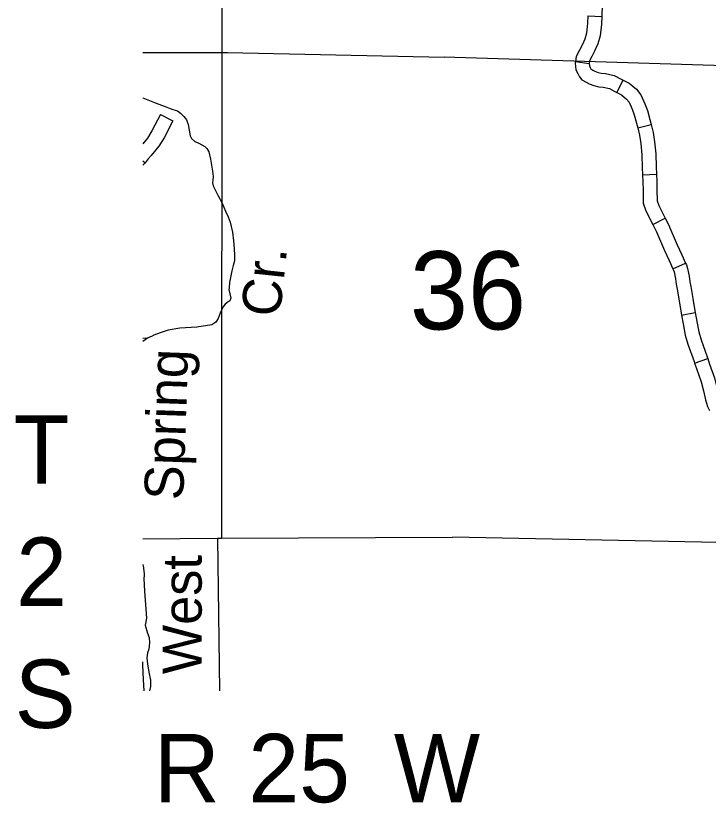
# Model space of a CAD drawing. Extents: x -492261 to -432772, y 1441225 to 1452922.
# Drawn here: x -464466.2 to -464252.3, y 1450840 to 1451083.1 of the extents above; entities that cross this region are included whole.
import ezdxf

# ---------------------------------------------------------------- set-up
doc = ezdxf.new("R2010")
doc.units = 0
doc.layers.add('Default', color=7, linetype='Continuous')

msp = doc.modelspace()

# ---------------------------------------------------------------- linework, layer by layer
at = {"layer": 'Default'}
for p, q in [((-464289.49, 1451083.13), (-464285.21, 1451082.95)), ((-464293.35, 1451069.01), (-464289.11, 1451068.35)), ((-464280.55, 1451059.48), (-464278.54, 1451063.26)), ((-464421.51, 1451052.63), (-464417.71, 1451050.65)), ((-464274.09, 1451048.51), (-464269.94, 1451049.57)), ((-464426.99, 1451038.37), (-464426.25, 1451037.76)), ((-464272.59, 1451033.99), (-464268.31, 1451034.18)), ((-464269.41, 1451018.65), (-464265.58, 1451020.58)), ((-464263.2, 1451005), (-464259.3, 1451006.78)), ((-464260.56, 1450990.72), (-464256.34, 1450991.47)), ((-464256.5, 1450975.89), (-464252.44, 1450977.27)), ((-464426.94, 1450882.57), (-464426.99, 1450882.57))]:
    msp.add_line(p, q, dxfattribs=at)
for points in [[(-464402.55, 1451099.29), (-464402.64, 1450921.78)], [(-464284.5, 1451098.01), (-464284.8, 1451091.65), (-464285.06, 1451086.5), (-464285.21, 1451082.95)], [(-464289.49, 1451083.13), (-464289.59, 1451080.87), (-464289.94, 1451077.8), (-464290.47, 1451075.93), (-464291.29, 1451074.04), (-464292.04, 1451072.52), (-464293.11, 1451070.56), (-464293.35, 1451069.01)], [(-464285.21, 1451082.95), (-464285.31, 1451080.54), (-464285.72, 1451076.97), (-464286.43, 1451074.48), (-464287.41, 1451072.24), (-464288.24, 1451070.55), (-464288.98, 1451069.17), (-464289.11, 1451068.35)], [(-464426.99, 1451071.82), (-464400.79, 1451071.79), (-464333.85, 1451070.33)], [(-464247.14, 1451067.68), (-464333.85, 1451070.33)], [(-464293.35, 1451069.01), (-464293.43, 1451068.46), (-464293.17, 1451066.45), (-464292.61, 1451065.27), (-464292.12, 1451064.31), (-464291.31, 1451063.39), (-464290, 1451062.63), (-464289.12, 1451062.16), (-464287.61, 1451061.55), (-464286.13, 1451061.21), (-464284.8, 1451061.04), (-464282.81, 1451060.62), (-464281.13, 1451059.79), (-464280.55, 1451059.48)], [(-464289.1, 1451068.41), (-464289, 1451067.67), (-464288.76, 1451067.15), (-464288.55, 1451066.74), (-464287.92, 1451066.38), (-464287.31, 1451066.05), (-464286.31, 1451065.65), (-464285.38, 1451065.43), (-464284.09, 1451065.27), (-464281.39, 1451064.7), (-464279.18, 1451063.6), (-464278.54, 1451063.26)], [(-464278.54, 1451063.26), (-464276.72, 1451062.29), (-464274.51, 1451060.44), (-464273.1, 1451058.75), (-464271.86, 1451055.9), (-464271.11, 1451053.88), (-464270.32, 1451051.09), (-464269.94, 1451049.57)], [(-464280.55, 1451059.48), (-464279.13, 1451058.72), (-464277.56, 1451057.4), (-464276.78, 1451056.47), (-464275.83, 1451054.3), (-464275.19, 1451052.55), (-464274.46, 1451049.97), (-464274.09, 1451048.51)], [(-464426.99, 1451057.8), (-464426.97, 1451057.79), (-464423.33, 1451056.32), (-464421.97, 1451055.85), (-464420.03, 1451055.08), (-464418.55, 1451054.49), (-464417.7, 1451054.2), (-464416.28, 1451053.78), (-464415.37, 1451053.09), (-464414.29, 1451052.05), (-464413.45, 1451050.95), (-464413, 1451049.51), (-464412.68, 1451047.79), (-464412.29, 1451046.02), (-464411.96, 1451045.21), (-464410.88, 1451044.34), (-464409.69, 1451043.76), (-464408.72, 1451043.23), (-464407.76, 1451042.71), (-464407.19, 1451042.13), (-464406.57, 1451041.09), (-464406.08, 1451038.8), (-464405.49, 1451035.13), (-464405.22, 1451033.52), (-464405.34, 1451032.32), (-464405.41, 1451031.52), (-464405.24, 1451030.6), (-464404.52, 1451029.22), (-464403.79, 1451027.73), (-464402.44, 1451025.25), (-464401.38, 1451022.78), (-464400.65, 1451021.05), (-464399.98, 1451019.39), (-464399.27, 1451016.35), (-464398.95, 1451013.65), (-464398.75, 1451011.3), (-464398.6, 1451009.13), (-464398.61, 1451007.41), (-464399.03, 1451006.04), (-464399.5, 1451004.33), (-464400.16, 1451000.73), (-464400.29, 1450999.13), (-464400.41, 1450998.56), (-464400.08, 1450997.29), (-464399.81, 1450995.92), (-464400.1, 1450995.06), (-464400.62, 1450994.78), (-464401.48, 1450994.1), (-464402.29, 1450993.19), (-464403.05, 1450991.31), (-464403.69, 1450989.6), (-464404.45, 1450988.52), (-464405.65, 1450987.67), (-464410.23, 1450986.98), (-464415.49, 1450986.63), (-464419.09, 1450986.04), (-464421.56, 1450985.26), (-464423.56, 1450984.48), (-464424.31, 1450984.14), (-464424.88, 1450983.86), (-464425.51, 1450983.58), (-464426.26, 1450983.08), (-464426.99, 1450982.55)], [(-464421.51, 1451052.63), (-464424.15, 1451047.57), (-464425.48, 1451045.38), (-464426.99, 1451043.56)], [(-464417.71, 1451050.65), (-464420.42, 1451045.46), (-464421.99, 1451042.88), (-464424.4, 1451039.97), (-464425.27, 1451038.95), (-464426.25, 1451037.76)], [(-464269.94, 1451049.57), (-464269.3, 1451047.07), (-464268.86, 1451044.15), (-464268.54, 1451040.48), (-464268.41, 1451036.43), (-464268.31, 1451034.18)], [(-464274.09, 1451048.51), (-464273.5, 1451046.22), (-464273.12, 1451043.65), (-464272.82, 1451040.23), (-464272.69, 1451036.27), (-464272.59, 1451033.99)], [(-464426.25, 1451037.76), (-464426.65, 1451037.28), (-464426.99, 1451036.99)], [(-464268.31, 1451034.18), (-464268.21, 1451031.91), (-464268.14, 1451029.35), (-464268.12, 1451026.03), (-464267.59, 1451024.56), (-464265.58, 1451020.58)], [(-464272.59, 1451033.99), (-464272.49, 1451031.76), (-464272.42, 1451029.28), (-464272.4, 1451025.27), (-464271.54, 1451022.86), (-464269.41, 1451018.65)], [(-464265.58, 1451020.58), (-464264.32, 1451018.08), (-464264.25, 1451017.81), (-464263.1, 1451015.27), (-464261.89, 1451012.37), (-464260.46, 1451009.32), (-464259.3, 1451006.78)], [(-464269.41, 1451018.65), (-464268.36, 1451016.57), (-464268.31, 1451016.38), (-464267.03, 1451013.56), (-464265.81, 1451010.63), (-464264.35, 1451007.52), (-464263.2, 1451005)], [(-464263.2, 1451005), (-464263.09, 1451004.75), (-464262.87, 1451004.01), (-464262.43, 1451001.94), (-464262.2, 1451000.3), (-464261.9, 1450998.72), (-464261.26, 1450995.1), (-464260.67, 1450991.33), (-464260.56, 1450990.72)], [(-464259.3, 1451006.78), (-464259.07, 1451006.27), (-464258.71, 1451005.07), (-464258.21, 1451002.68), (-464257.97, 1451001), (-464257.68, 1450999.5), (-464257.03, 1450995.8), (-464256.44, 1450992.03), (-464256.34, 1450991.47)], [(-464260.56, 1450990.72), (-464260.07, 1450987.97), (-464259.41, 1450984.55), (-464258.6, 1450981.71), (-464256.67, 1450976.4), (-464256.5, 1450975.89)], [(-464256.34, 1450991.47), (-464255.86, 1450988.76), (-464255.23, 1450985.54), (-464254.52, 1450983.02), (-464252.63, 1450977.82), (-464252.44, 1450977.27)], [(-464425.51, 1450983.58), (-464426.99, 1450983.48)], [(-464256.5, 1450975.89), (-464255.92, 1450974.19), (-464254.5, 1450970.09), (-464253.78, 1450967.36), (-464253.18, 1450964.56), (-464252.51, 1450962.53), (-464251.87, 1450961.26)], [(-464252.44, 1450977.27), (-464251.87, 1450975.58), (-464250.4, 1450971.34), (-464249.61, 1450968.36), (-464249.03, 1450965.68), (-464248.54, 1450964.17), (-464248.04, 1450963.19)], [(-464426.99, 1450921.66), (-464403.9, 1450921.83), (-464402.64, 1450921.78), (-464331.26, 1450922.09)], [(-464403.9, 1450921.83), (-464403.3, 1450874.66)], [(-464249.26, 1450920.52), (-464331.26, 1450922.09)], [(-464426.99, 1450913.67), (-464426.87, 1450913.24), (-464426.55, 1450910.95), (-464426.55, 1450910.26), (-464426.68, 1450909.41), (-464426.43, 1450905.45), (-464425.82, 1450897.09), (-464426.24, 1450894.92), (-464425.47, 1450892.51), (-464424.97, 1450891.19), (-464424.87, 1450889.53), (-464425.06, 1450887.58), (-464425.47, 1450886.44), (-464425.77, 1450884.9), (-464425.56, 1450883.06), (-464425.13, 1450880.48), (-464424.58, 1450877.96), (-464424.6, 1450876.07), (-464424.9, 1450874.66)], [(-464426.94, 1450882.57), (-464426.99, 1450883.6)], [(-464426.59, 1450874.66), (-464426.72, 1450878.21), (-464426.94, 1450882.57)]]:
    msp.add_lwpolyline(points, dxfattribs=at)

# ---------------------------------------------------------------- texts
for s, rotation, p in [('Cr.', 83.8845, (-464384.66, 1450989.81)), ('Spring', 88, (-464414.51, 1450933.42)), ('West', 90, (-464408.78, 1450879.83))]:
    msp.add_text(s, height=12.069, rotation=rotation, dxfattribs=at).set_placement(p)
for s, height, p in [('36', 24.137, (-464344.48, 1450986.28)), ('T', 21.12, (-464466.85, 1450938.63)), ('2', 21.12, (-464466.07, 1450900.92)), ('S', 21.12, (-464466.54, 1450863.21)), ('R', 21.12, (-464423.59, 1450840.27)), ('25', 21.12, (-464394.38, 1450840.27)), ('W', 21.12, (-464349.43, 1450840.27))]:
    msp.add_text(s, height=height, dxfattribs=at).set_placement(p)

doc.saveas('drawing.dxf')
